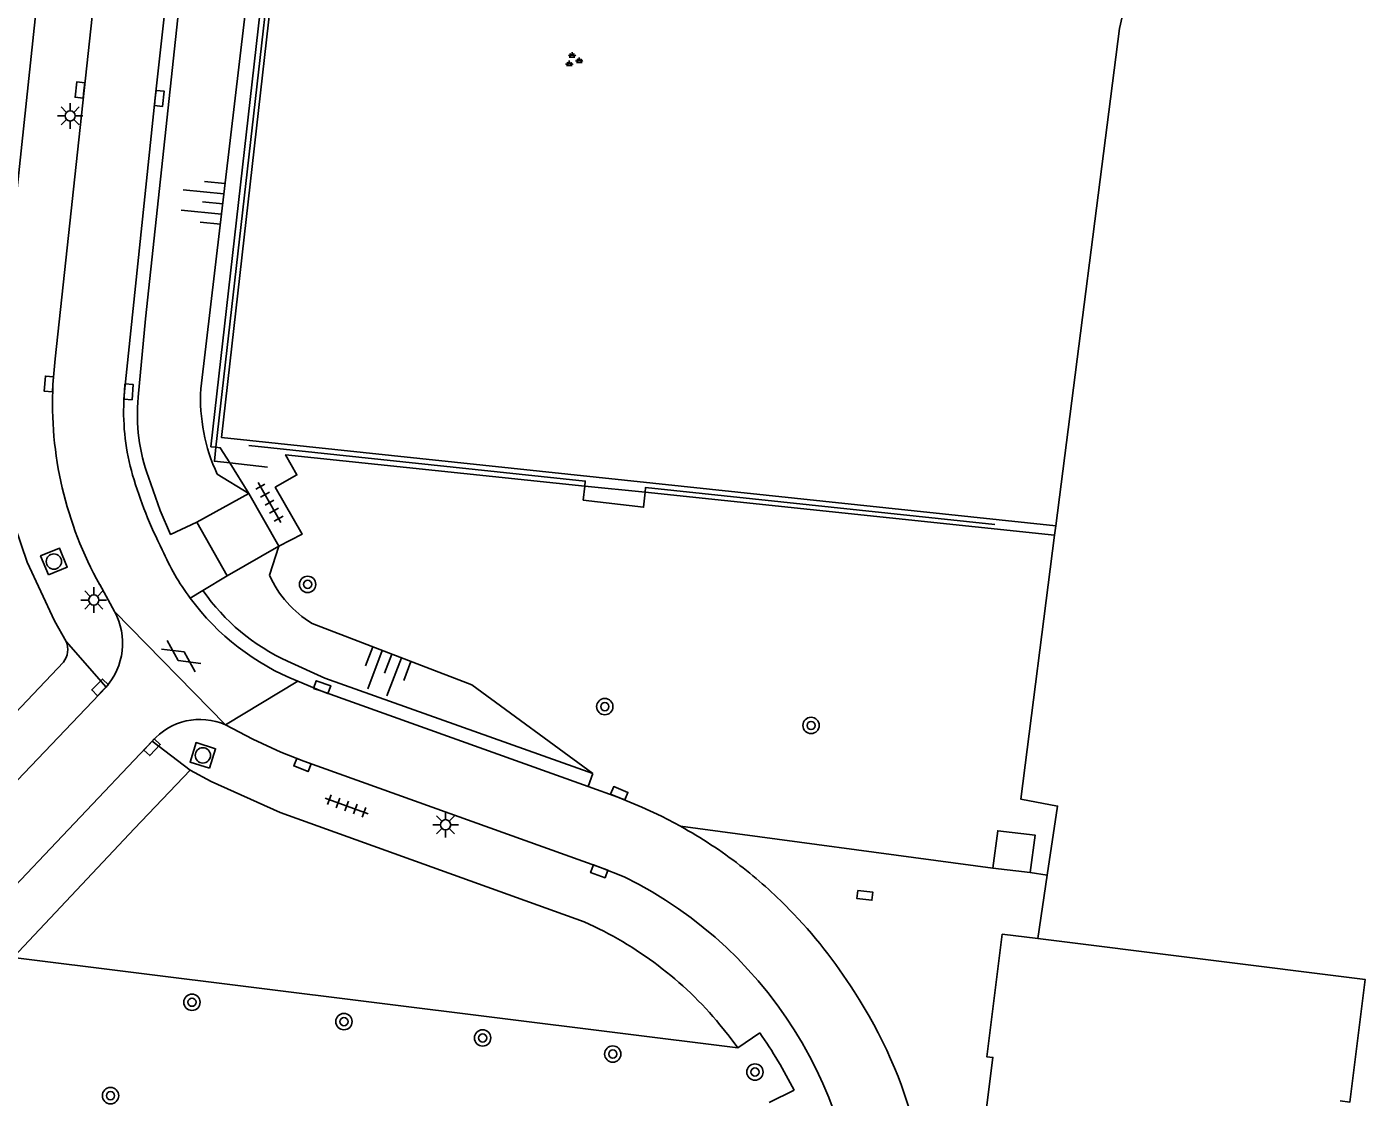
# Model space of a CAD drawing. Extents: x 131000 to 133014, y 396499 to 399001.
# Drawn here: x 132091.5 to 132157, y 397167.2 to 397219.6 of the extents above; entities that cross this region are included whole.
import ezdxf

# ---------------------------------------------------------------- set-up
doc = ezdxf.new("R2010")
doc.units = 0
for name, color, linetype in [('gg-afsc-hekwerk', 7, 'Continuous'), ('gg-bbg-gedigitaliseerde bebouwing', 7, 'Continuous'), ('gg-bbg-hoofdgebouw', 7, 'Continuous'), ('gg-bbg-lage trafo', 7, 'Continuous'), ('gg-knt-BGT kruinlijn', 7, 'Continuous'), ('gg-knt-trap', 7, 'Continuous'), ('gg-knt-verharding', 7, 'Continuous'), ('gt-grn-groengrens', 7, 'Continuous'), ('gt-grn-weggrens', 7, 'Continuous'), ('gt-symb-boom', 7, 'Continuous'), ('gt-symb-gesloten verharding', 7, 'Continuous'), ('gt-symb-groenvak', 7, 'Continuous'), ('gt-symb-kolk', 7, 'Continuous'), ('gt-symb-kolk center center', 7, 'Continuous'), ('gt-symb-lichtmast', 7, 'Continuous'), ('gt-symb-rioolschacht', 7, 'Continuous'), ('gt-symb-talud symbool', 7, 'Continuous'), ('gt-symb-tegel verharding', 7, 'Continuous')]:
    doc.layers.add(name, color=color, linetype=linetype)

# ---------------------------------------------------------------- blocks, each defined once
blk = doc.blocks.new('gt0-KOLK')
at = {"layer": 'gt-symb-kolk'}
blk.add_lwpolyline([(0, 0), (0.375, 0), (0.375, 0.4), (-0.375, 0.4), (-0.375, 0), (0, 0)], dxfattribs=at)
blk = doc.blocks.new('gt0-TALUD_1')
at = {"layer": 'gt-symb-talud symbool'}
for p, q in [((0, -1), (0, 0)), ((-1, -1), (-1, 0)), ((-0.5, -2), (-0.5, 0)), ((0.5, -2), (0.5, 0)), ((1, -1), (1, 0))]:
    blk.add_line(p, q, dxfattribs=at)
blk = doc.blocks.new('gt0-TEG1')
at = {"layer": 'gt-symb-tegel verharding'}
for p, q in [((-1.125, 0), (1.125, 0)), ((-0.9, -0.25), (-0.9, 0.25)), ((-0.45, -0.25), (-0.45, 0.25)), ((0, -0.25), (0, 0.25)), ((0.45, -0.25), (0.45, 0.25)), ((0.9, -0.25), (0.9, 0.25))]:
    blk.add_line(p, q, dxfattribs=at)
blk = doc.blocks.new('gt0-GESVH1')
at = {"layer": 'gt-symb-gesloten verharding'}
for p, q in [((-0.992, -0.261), (0.008, 0.239)), ((0.008, -0.261), (-0.992, 0.239)), ((0.008, 0.239), (1.008, -0.261)), ((1.008, 0.239), (0.008, -0.261))]:
    blk.add_line(p, q, dxfattribs=at)
blk = doc.blocks.new('gt0-BOOM')
at = {"layer": 'gt-symb-boom'}
for radius in [0.4, 0.2]:
    blk.add_circle((0, 0), radius, dxfattribs=at)
blk = doc.blocks.new('gt0-RS')
at = {"layer": 'gt-symb-rioolschacht'}
blk.add_lwpolyline([(-0.5, -0.5), (0.5, -0.5), (0.5, 0.5), (-0.5, 0.5)], close=True, dxfattribs=at)
blk.add_circle((0, 0), 0.375, dxfattribs=at)
blk = doc.blocks.new('gt0-LMAST')
at = {"layer": 'gt-symb-lichtmast'}
for p, q in [((-0.182, 0.173), (-0.447, 0.438)), ((-0.005, 0.246), (-0.005, 0.621)), ((0.172, 0.173), (0.437, 0.438)), ((-0.255, -0.004), (-0.63, -0.004)), ((-0.182, -0.181), (-0.447, -0.446)), ((-0.005, -0.254), (-0.005, -0.629)), ((0.437, -0.446), (0.172, -0.181)), ((0.245, -0.004), (0.62, -0.004))]:
    blk.add_line(p, q, dxfattribs=at)
blk.add_circle((-0.005, -0.004), 0.25, dxfattribs=at)
blk = doc.blocks.new('gt0-GRVAK')
at = {"layer": 'gt-symb-groenvak'}
for p, q in [((-0.11, 0.189), (-0.228, 0.24)), ((-0.182, 0.153), (0.088, 0.153)), ((-0.091, 0.211), (-0.156, 0.322)), ((-0.047, 0.214), (-0.047, 0.393)), ((-0.004, 0.211), (0.061, 0.322)), ((0.015, 0.189), (0.133, 0.24)), ((0.262, -0.052), (0.197, 0.059)), ((0.305, -0.049), (0.305, 0.13)), ((0.349, -0.052), (0.414, 0.059)), ((-0.245, -0.228), (-0.363, -0.177)), ((-0.318, -0.264), (-0.047, -0.264)), ((-0.226, -0.206), (-0.291, -0.095)), ((-0.183, -0.203), (-0.183, -0.024)), ((-0.139, -0.206), (-0.074, -0.095)), ((-0.12, -0.228), (-0.002, -0.177)), ((0.243, -0.074), (0.125, -0.023)), ((0.17, -0.11), (0.441, -0.11)), ((0.368, -0.074), (0.486, -0.023))]:
    blk.add_line(p, q, dxfattribs=at)
blk = doc.blocks.new('gt0-KOLKCC')
at = {"layer": 'gt-symb-kolk center center'}
blk.add_lwpolyline([(-0.375, 0.2), (0.375, 0.2), (0.375, -0.2), (-0.375, -0.2)], close=True, dxfattribs=at)

msp = doc.modelspace()

# ---------------------------------------------------------------- linework, layer by layer
at = {"layer": 'gg-afsc-hekwerk'}
for p, q in [((132101.432, 397198.291), (132103.272, 397198.087)), ((132141.82, 397194.757), (132141.878, 397195.209)), ((132141.001, 397175.011), (132141.465, 397178.114))]:
    msp.add_line(p, q, dxfattribs=at)
for points in [[(132100.757, 397199.055), (132105.463, 397240.509), (132123.502, 397238.231), (132123.544, 397238.563)], [(132141.878, 397195.209), (132144.996, 397219.539), (132147.62, 397231.072)], [(132102.358, 397199.142), (132118.841, 397197.402), (132118.815, 397197.159)], [(132100.757, 397199.055), (132100.68, 397198.374), (132101.432, 397198.291)], [(132118.815, 397197.159), (132118.743, 397196.474), (132121.695, 397196.121), (132121.772, 397196.85)], [(132138.9, 397195.28), (132121.797, 397197.089), (132121.772, 397196.85)], [(132141.465, 397178.114), (132141.97, 397181.496), (132140.164, 397181.835), (132141.82, 397194.757)]]:
    msp.add_lwpolyline(points, dxfattribs=at)
at = {"layer": 'gg-bbg-gedigitaliseerde bebouwing'}
msp.add_line((132139.25, 397175.23), (132141.001, 397175.011), dxfattribs=at)
msp.add_lwpolyline([(132155.801, 397167.075), (132156.282, 397167.015), (132157.032, 397173.005), (132141.001, 397175.011)], dxfattribs=at)
at = {"layer": 'gg-bbg-hoofdgebouw'}
msp.add_lwpolyline([(132135.57, 397143.48), (132138.8, 397169.2), (132138.5, 397169.23), (132139.25, 397175.23)], dxfattribs=at)
at = {"layer": 'gg-bbg-lage trafo'}
msp.add_line((132140.62, 397178.24), (132138.79, 397178.46), dxfattribs=at)
msp.add_lwpolyline([(132140.62, 397178.24), (132140.87, 397180.07), (132139.04, 397180.29), (132138.79, 397178.46)], dxfattribs=at)
at = {"layer": 'gg-knt-BGT kruinlijn'}
for p, q in [((132102.367, 397196.8), (132100.82, 397197.734)), ((132103.841, 397194.215), (132103.378, 397192.79))]:
    msp.add_line(p, q, dxfattribs=at)
for points in [[(132100.013, 397201.922), (132102.158, 397220), (132103.894, 397235.819), (132104.824, 397245.675), (132105.861, 397255.514)], [(132105.459, 397190.436), (132113.278, 397187.431), (132119.216, 397183.097)]]:
    msp.add_lwpolyline(points, dxfattribs=at)
for centre, radius, start, end in [((132108.748, 397201.433), 8.748, 176.79811, 205.01556), ((132108.194, 397194.95), 5.278, 204.16126, 238.79385)]:
    msp.add_arc(centre, radius, start, end, dxfattribs=at)
at = {"layer": 'gg-knt-trap'}
for p, q in [((132099.817, 397195.397), (132102.367, 397196.8)), ((132102.367, 397196.8), (132103.841, 397194.215)), ((132101.311, 397192.757), (132099.817, 397195.397)), ((132103.841, 397194.215), (132101.311, 397192.757))]:
    msp.add_line(p, q, dxfattribs=at)
at = {"layer": 'gg-knt-verharding'}
for p, q in [((132089.999, 397202.169), (132093.546, 397235.395)), ((132102.367, 397196.8), (132101.432, 397198.291)), ((132118.815, 397197.159), (132121.772, 397196.85)), ((132121.772, 397196.85), (132141.82, 397194.757)), ((132101.311, 397192.757), (132100.116, 397192.047)), ((132095.067, 397192.331), (132095.792, 397191.011)), ((132082.811, 397177.495), (132093.284, 397188.538)), ((132095.373, 397187.312), (132084.147, 397175.54)), ((132086.678, 397173.134), (132097.63, 397184.665)), ((132099.497, 397183.257), (132096.771, 397180.394)), ((132119.216, 397183.097), (132118.988, 397182.453)), ((132090.824, 397174.091), (132096.771, 397180.394)), ((132123.505, 397180.507), (132138.79, 397178.46)), ((132140.62, 397178.24), (132141.465, 397178.114)), ((132127.391, 397170.392), (132126.304, 397169.658)), ((132127.842, 397166.998), (132129.061, 397167.598))]:
    msp.add_line(p, q, dxfattribs=at)
for points in [[(132123.544, 397238.563), (132105.246, 397240.861), (132100.51, 397199.082), (132100.757, 397199.055)], [(132141.878, 397195.209), (132101.032, 397199.529), (132105.648, 397240.351), (132135.352, 397236.61)], [(132096.317, 397235.085), (132092.879, 397203.375), (132092.776, 397202.133)], [(132096.244, 397201.305), (132096.274, 397201.781), (132097.783, 397216.146), (132099.266, 397229.522), (132099.783, 397234.728)], [(132100.454, 397234.664), (132097.299, 397205.346), (132096.951, 397201.5)], [(132101.432, 397198.291), (132100.966, 397199.033), (132100.757, 397199.055)], [(132103.841, 397194.215), (132104.971, 397194.794), (132103.656, 397197.097), (132104.723, 397197.704), (132104.162, 397198.689), (132118.815, 397197.159)], [(132097.456, 397197.587), (132098.021, 397195.963), (132098.531, 397194.786), (132099.817, 397195.397)], [(132093.421, 397189.552), (132092.844, 397190.563), (132091.513, 397193.432), (132090.61, 397196.076)], [(132119.216, 397183.097), (132106.084, 397187.754), (132104.264, 397188.58)], [(132118.988, 397182.453), (132105.887, 397187.13), (132104.763, 397187.602)], [(132101.228, 397185.47), (132102.569, 397184.777), (132103.934, 397184.139), (132105.064, 397183.695), (132119.591, 397178.492), (132120.751, 397178.028)], [(132118.793, 397175.826), (132103.903, 397181.19), (132100.52, 397182.704), (132099.497, 397183.257)], [(132118.988, 397182.453), (132120.427, 397181.939), (132121.617, 397181.444), (132122.572, 397180.997), (132123.505, 397180.507)], [(132126.304, 397169.658), (132125.879, 397170.238), (132125.433, 397170.799)]]:
    msp.add_lwpolyline(points, dxfattribs=at)
for centre, radius, start, end in [((132110.917, 397201.204), 18.165, 177.06969, 209.24123), ((132107.596, 397200.827), 11.362, 177.58678, 195.99863), ((132105.739, 397200.645), 8.83, 174.44356, 200.26398), ((132116.951, 397203.624), 21.126, 196.29816, 207.00229), ((132109.311, 397198.93), 12.209, 203.6502, 216.45053), ((132108.556, 397197.93), 10.288, 214.87744, 245.34315), ((132109.307, 397198.93), 12.205, 216.46474, 248.1443), ((132092.915, 397189.464), 3.267, 318.80588, 28.26898), ((132092.5, 397189.16), 1.001, 321.56075, 23.05015), ((132099.971, 397182.645), 3.092, 66.01358, 139.20922), ((132112.313, 397160.296), 23.103, 52.37956, 61.02511), ((132111.554, 397159.518), 24.183, 44.40811, 52.08072), ((132111.699, 397159.604), 20.528, 356.41592, 63.83304), ((132111.543, 397159.513), 24.194, 32.25593, 44.39564), ((132111.442, 397159.217), 18.163, 39.61735, 66.1255), ((132112.914, 397159.93), 22.815, 355.56961, 33.20903), ((132108.811, 397157.39), 22.678, 26.75163, 34.98269)]:
    msp.add_arc(centre, radius, start, end, dxfattribs=at)
at = {"layer": 'gt-grn-groengrens'}
msp.add_line((132090.824, 397174.091), (132126.304, 397169.658), dxfattribs=at)
at = {"layer": 'gt-grn-weggrens'}
for p, q in [((132100.116, 397192.047), (132099.491, 397191.676)), ((132095.792, 397191.011), (132101.228, 397185.47)), ((132093.421, 397189.552), (132095.373, 397187.312)), ((132101.228, 397185.47), (132104.763, 397187.602)), ((132097.63, 397184.665), (132099.497, 397183.257))]:
    msp.add_line(p, q, dxfattribs=at)

# ---------------------------------------------------------------- block references
at = {"layer": 'gt-symb-boom'}
for p in [(132105.243, 397192.345), (132119.797, 397186.364), (132129.898, 397185.441), (132099.582, 397171.897), (132107.022, 397170.948), (132113.813, 397170.149), (132120.188, 397169.36), (132127.15, 397168.482), (132095.592, 397167.325)]:
    msp.add_blockref('gt0-BOOM', p, dxfattribs=at)
at = {"layer": 'gt-symb-gesloten verharding', "rotation": -33.86494311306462}
msp.add_blockref('gt0-GESVH1', (132099.052, 397188.843), dxfattribs=at)
at = {"layer": 'gt-symb-groenvak'}
msp.add_blockref('gt0-GRVAK', (132118.241, 397217.997), dxfattribs=at)
at = {"layer": 'gt-symb-kolk'}
for p, rotation in [((132094.294, 397216.513), 83.79902900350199), ((132097.783, 397216.146), -96.03000880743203), ((132092.776, 397202.133), 85.2981916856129), ((132096.274, 397201.781), -93.61207498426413), ((132095.22, 397187.162), 44.51376743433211), ((132105.887, 397187.13), -19.63070227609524), ((132097.478, 397184.511), -133.50002865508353), ((132105.064, 397183.695), 158.53893641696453), ((132120.427, 397181.939), -22.589003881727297), ((132119.591, 397178.492), 160.29604841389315)]:
    msp.add_blockref('gt0-KOLK', p, dxfattribs=dict(at, rotation=rotation))
at = {"layer": 'gt-symb-kolk center center', "rotation": -6.948854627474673}
msp.add_blockref('gt0-KOLKCC', (132132.528, 397177.129), dxfattribs=at)
at = {"layer": 'gt-symb-lichtmast'}
for p in [(132093.624, 397215.271), (132094.776, 397191.584), (132112.006, 397180.587)]:
    msp.add_blockref('gt0-LMAST', p, dxfattribs=at)
at = {"layer": 'gt-symb-rioolschacht'}
for p, rotation in [((132092.82, 397193.464), 22.514112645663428), ((132100.114, 397183.977), 72.66989131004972)]:
    msp.add_blockref('gt0-RS', p, dxfattribs=dict(at, rotation=rotation))
at = {"layer": 'gt-symb-talud symbool'}
for p, xscale, yscale, rotation in [((132101.085, 397210.961), 1.0000124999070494, 1.0000124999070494, -95.73909849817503), ((132109.369, 397188.934), 1.0001249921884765, 1.0001249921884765, -20.790725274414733)]:
    msp.add_blockref('gt0-TALUD_1', p, dxfattribs=dict(at, xscale=xscale, yscale=yscale, rotation=rotation))
at = {"layer": 'gt-symb-tegel verharding'}
for p, rotation in [((132103.379, 397196.347), -60.25511870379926), ((132107.155, 397181.5), -19.75789996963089)]:
    msp.add_blockref('gt0-TEG1', p, dxfattribs=dict(at, rotation=rotation))

doc.saveas('drawing.dxf')
